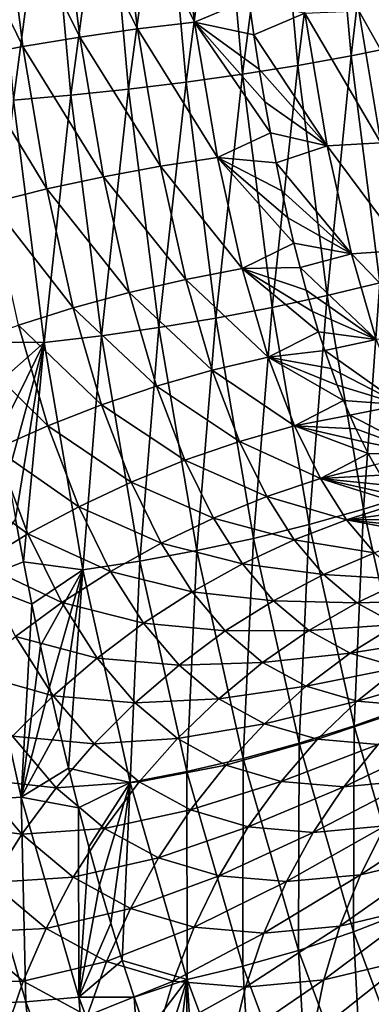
# Model space of a CAD drawing. Header units: millimetres. Extents: x -522 to 188, y -54 to 63.
# Tile 901 of 1056: x 5.36 to 7.09, y -49.92 to -45.07. Entities that reach past the tile are written whole.
import ezdxf

# ---------------------------------------------------------------- set-up
doc = ezdxf.new("R2010")
doc.units = ezdxf.units.MM
doc.header["$LTSCALE"] = 65.185185
doc.layers.add('39', color=7, linetype='CONTINUOUS')
doc.layers.add('40', color=7, linetype='CONTINUOUS')

msp = doc.modelspace()

# ---------------------------------------------------------------- linework, layer by layer
at = {"layer": '39', "linetype": 'CONTINUOUS'}
for points in [[(6.99, -45.2485, 2.3009), (7.1347, -44.0103, 2.361), (6.882, -44.0454, 2.4897), (6.99, -45.2485, 2.3009)], [(7.2414, -45.1981, 2.1746), (7.1347, -44.0103, 2.361), (6.99, -45.2485, 2.3009), (7.2414, -45.1981, 2.1746)], [(6.4553, -45.3389, 2.4794), (6.6178, -44.0782, 2.5938), (6.3447, -44.1083, 2.6724), (6.4553, -45.3389, 2.4794)], [(6.7272, -45.2956, 2.4028), (6.6178, -44.0782, 2.5938), (6.4553, -45.3389, 2.4794), (6.7272, -45.2956, 2.4028)], [(6.7272, -45.2956, 2.4028), (6.882, -44.0454, 2.4897), (6.6178, -44.0782, 2.5938), (6.7272, -45.2956, 2.4028)], [(6.99, -45.2485, 2.3009), (6.882, -44.0454, 2.4897), (6.7272, -45.2956, 2.4028), (6.99, -45.2485, 2.3009)], [(5.8941, -45.4127, 2.5537), (6.0651, -44.1355, 2.7246), (5.7815, -44.1596, 2.7501), (5.8941, -45.4127, 2.5537)], [(6.1768, -45.378, 2.5298), (6.0651, -44.1355, 2.7246), (5.8941, -45.4127, 2.5537), (6.1768, -45.378, 2.5298)], [(6.1768, -45.378, 2.5298), (6.3447, -44.1083, 2.6724), (6.0651, -44.1355, 2.7246), (6.1768, -45.378, 2.5298)], [(6.4553, -45.3389, 2.4794), (6.3447, -44.1083, 2.6724), (6.1768, -45.378, 2.5298), (6.4553, -45.3389, 2.4794)], [(5.2126, -44.1975, 2.7203), (5.3267, -45.4671, 2.5214), (5.4964, -44.1803, 2.7487), (5.2126, -44.1975, 2.7203)], [(5.4964, -44.1803, 2.7487), (5.3267, -45.4671, 2.5214), (5.6099, -45.4424, 2.5509), (5.4964, -44.1803, 2.7487)], [(5.7815, -44.1596, 2.7501), (5.4964, -44.1803, 2.7487), (5.6099, -45.4424, 2.5509), (5.7815, -44.1596, 2.7501)], [(5.8941, -45.4127, 2.5537), (5.7815, -44.1596, 2.7501), (5.6099, -45.4424, 2.5509), (5.8941, -45.4127, 2.5537)], [(6.5107, -45.1452, -3.448), (6.4851, -44.9695, -3.4029), (6.7618, -45.0383, -3.345), (6.5107, -45.1452, -3.448)], [(6.8718, -45.6915, -3.5378), (6.5107, -45.1452, -3.448), (6.7618, -45.0383, -3.345), (6.8718, -45.6915, -3.5378)], [(7.136, -45.6766, -3.4299), (6.7618, -45.0383, -3.345), (7.0266, -45.0268, -3.2381), (7.136, -45.6766, -3.4299)], [(6.8718, -45.6915, -3.5378), (6.7618, -45.0383, -3.345), (7.136, -45.6766, -3.4299), (6.8718, -45.6915, -3.5378)], [(7.3899, -45.6716, -3.2989), (7.0266, -45.0268, -3.2381), (7.2807, -45.0231, -3.1073), (7.3899, -45.6716, -3.2989)], [(7.136, -45.6766, -3.4299), (7.0266, -45.0268, -3.2381), (7.3899, -45.6716, -3.2989), (7.136, -45.6766, -3.4299)], [(6.537, -45.3135, -3.4943), (6.5107, -45.1452, -3.448), (6.8718, -45.6915, -3.5378), (6.537, -45.3135, -3.4943)], [(7.1314, -46.366, 2.0548), (7.2414, -45.1981, 2.1746), (6.99, -45.2485, 2.3009), (7.1314, -46.366, 2.0548)], [(6.8707, -46.4294, 2.1532), (6.99, -45.2485, 2.3009), (6.7272, -45.2956, 2.4028), (6.8707, -46.4294, 2.1532)], [(7.1314, -46.366, 2.0548), (6.99, -45.2485, 2.3009), (6.8707, -46.4294, 2.1532), (7.1314, -46.366, 2.0548)], [(6.6007, -46.4877, 2.2265), (6.7272, -45.2956, 2.4028), (6.4553, -45.3389, 2.4794), (6.6007, -46.4877, 2.2265)], [(6.8707, -46.4294, 2.1532), (6.7272, -45.2956, 2.4028), (6.6007, -46.4877, 2.2265), (6.8707, -46.4294, 2.1532)], [(6.3239, -46.5404, 2.274), (6.4553, -45.3389, 2.4794), (6.1768, -45.378, 2.5298), (6.3239, -46.5404, 2.274)], [(6.6007, -46.4877, 2.2265), (6.4553, -45.3389, 2.4794), (6.3239, -46.5404, 2.274), (6.6007, -46.4877, 2.2265)], [(6.5641, -45.4744, -3.5417), (6.537, -45.3135, -3.4943), (6.8718, -45.6915, -3.5378), (6.5641, -45.4744, -3.5417)], [(6.0427, -46.587, 2.2954), (6.1768, -45.378, 2.5298), (5.8941, -45.4127, 2.5537), (6.0427, -46.587, 2.2954)], [(6.3239, -46.5404, 2.274), (6.1768, -45.378, 2.5298), (6.0427, -46.587, 2.2954), (6.3239, -46.5404, 2.274)], [(5.3267, -45.4671, 2.5214), (5.4777, -46.6605, 2.259), (5.6099, -45.4424, 2.5509), (5.3267, -45.4671, 2.5214)], [(5.6099, -45.4424, 2.5509), (5.4777, -46.6605, 2.259), (5.7598, -46.6272, 2.2904), (5.6099, -45.4424, 2.5509)], [(5.8941, -45.4127, 2.5537), (5.6099, -45.4424, 2.5509), (5.7598, -46.6272, 2.2904), (5.8941, -45.4127, 2.5537)], [(6.0427, -46.587, 2.2954), (5.8941, -45.4127, 2.5537), (5.7598, -46.6272, 2.2904), (6.0427, -46.587, 2.2954)], [(5.3267, -45.4671, 2.5214), (5.1951, -46.6582, 2.2089), (5.4777, -46.6605, 2.259), (5.3267, -45.4671, 2.5214)], [(6.5918, -45.6281, -3.5902), (6.5641, -45.4744, -3.5417), (6.8718, -45.6915, -3.5378), (6.5918, -45.6281, -3.5902)], [(6.6202, -45.7746, -3.6397), (6.5918, -45.6281, -3.5902), (6.8718, -45.6915, -3.5378), (6.6202, -45.7746, -3.6397)], [(6.9905, -46.2242, -3.7438), (6.6202, -45.7746, -3.6397), (6.8718, -45.6915, -3.5378), (6.9905, -46.2242, -3.7438)], [(7.2539, -46.2055, -3.6344), (6.8718, -45.6915, -3.5378), (7.136, -45.6766, -3.4299), (7.2539, -46.2055, -3.6344)], [(6.9905, -46.2242, -3.7438), (6.8718, -45.6915, -3.5378), (7.2539, -46.2055, -3.6344), (6.9905, -46.2242, -3.7438)], [(6.649, -45.914, -3.6899), (6.6202, -45.7746, -3.6397), (6.9905, -46.2242, -3.7438), (6.649, -45.914, -3.6899)], [(6.6783, -46.0463, -3.7407), (6.649, -45.914, -3.6899), (6.9905, -46.2242, -3.7438), (6.6783, -46.0463, -3.7407)], [(6.708, -46.1717, -3.7921), (6.6783, -46.0463, -3.7407), (6.9905, -46.2242, -3.7438), (6.708, -46.1717, -3.7921)], [(6.738, -46.2904, -3.8439), (6.708, -46.1717, -3.7921), (6.9905, -46.2242, -3.7438), (6.738, -46.2904, -3.8439)], [(7.1134, -46.645, -3.9543), (6.738, -46.2904, -3.8439), (6.9905, -46.2242, -3.7438), (7.1134, -46.645, -3.9543)], [(7.3755, -46.6223, -3.8427), (6.9905, -46.2242, -3.7438), (7.2539, -46.2055, -3.6344), (7.3755, -46.6223, -3.8427)], [(7.1134, -46.645, -3.9543), (6.9905, -46.2242, -3.7438), (7.3755, -46.6223, -3.8427), (7.1134, -46.645, -3.9543)], [(6.7682, -46.4024, -3.8959), (6.738, -46.2904, -3.8439), (7.1134, -46.645, -3.9543), (6.7682, -46.4024, -3.8959)], [(7.0497, -47.4823, 1.8416), (7.1314, -46.366, 2.0548), (6.8707, -46.4294, 2.1532), (7.0497, -47.4823, 1.8416)], [(7.3073, -47.4005, 1.7486), (7.1314, -46.366, 2.0548), (7.0497, -47.4823, 1.8416), (7.3073, -47.4005, 1.7486)], [(6.7987, -46.508, -3.9481), (6.7682, -46.4024, -3.8959), (7.1134, -46.645, -3.9543), (6.7987, -46.508, -3.9481)], [(6.7826, -47.5575, 1.9099), (6.8707, -46.4294, 2.1532), (6.6007, -46.4877, 2.2265), (6.7826, -47.5575, 1.9099)], [(7.0497, -47.4823, 1.8416), (6.8707, -46.4294, 2.1532), (6.7826, -47.5575, 1.9099), (7.0497, -47.4823, 1.8416)], [(6.5084, -47.6255, 1.953), (6.6007, -46.4877, 2.2265), (6.3239, -46.5404, 2.274), (6.5084, -47.6255, 1.953)], [(6.7826, -47.5575, 1.9099), (6.6007, -46.4877, 2.2265), (6.5084, -47.6255, 1.953), (6.7826, -47.5575, 1.9099)], [(6.8292, -46.6073, -4.0004), (6.7987, -46.508, -3.9481), (7.1134, -46.645, -3.9543), (6.8292, -46.6073, -4.0004)], [(6.2296, -47.6857, 1.9704), (6.3239, -46.5404, 2.274), (6.0427, -46.587, 2.2954), (6.2296, -47.6857, 1.9704)], [(6.5084, -47.6255, 1.953), (6.3239, -46.5404, 2.274), (6.2296, -47.6857, 1.9704), (6.5084, -47.6255, 1.953)], [(6.0427, -46.587, 2.2954), (5.7598, -46.6272, 2.2904), (5.9487, -47.7376, 1.9619), (6.0427, -46.587, 2.2954)], [(6.2296, -47.6857, 1.9704), (6.0427, -46.587, 2.2954), (5.9487, -47.7376, 1.9619), (6.2296, -47.6857, 1.9704)], [(6.8599, -46.7007, -4.0527), (6.8292, -46.6073, -4.0004), (7.1134, -46.645, -3.9543), (6.8599, -46.7007, -4.0527)], [(5.1951, -46.6582, 2.2089), (5.2284, -46.8799, 2.151), (5.4777, -46.6605, 2.259), (5.1951, -46.6582, 2.2089)], [(5.2284, -46.8799, 2.151), (5.2632, -47.099, 2.0905), (5.4777, -46.6605, 2.259), (5.2284, -46.8799, 2.151)], [(5.2632, -47.099, 2.0905), (5.2995, -47.3155, 2.0274), (5.4777, -46.6605, 2.259), (5.2632, -47.099, 2.0905)], [(5.2995, -47.3155, 2.0274), (5.3374, -47.5293, 1.9616), (5.4777, -46.6605, 2.259), (5.2995, -47.3155, 2.0274)], [(5.3374, -47.5293, 1.9616), (5.3768, -47.7405, 1.893), (5.4777, -46.6605, 2.259), (5.3374, -47.5293, 1.9616)], [(5.4777, -46.6605, 2.259), (5.3768, -47.7405, 1.893), (5.6682, -47.7806, 1.9277), (5.4777, -46.6605, 2.259)], [(5.4777, -46.6605, 2.259), (5.6682, -47.7806, 1.9277), (5.7598, -46.6272, 2.2904), (5.4777, -46.6605, 2.259)], [(5.7598, -46.6272, 2.2904), (5.6682, -47.7806, 1.9277), (5.9487, -47.7376, 1.9619), (5.7598, -46.6272, 2.2904)], [(7.2366, -46.968, -4.1624), (6.8599, -46.7007, -4.0527), (7.1134, -46.645, -3.9543), (7.2366, -46.968, -4.1624)], [(6.8906, -46.7882, -4.1048), (6.8599, -46.7007, -4.0527), (7.2366, -46.968, -4.1624), (6.8906, -46.7882, -4.1048)], [(6.9214, -46.8702, -4.1568), (6.8906, -46.7882, -4.1048), (7.2366, -46.968, -4.1624), (6.9214, -46.8702, -4.1568)], [(6.9521, -46.947, -4.2085), (6.9214, -46.8702, -4.1568), (7.2366, -46.968, -4.1624), (6.9521, -46.947, -4.2085)], [(6.9827, -47.0187, -4.2601), (6.9521, -46.947, -4.2085), (7.2366, -46.968, -4.1624), (6.9827, -47.0187, -4.2601)], [(7.3574, -47.2129, -4.3672), (6.9827, -47.0187, -4.2601), (7.2366, -46.968, -4.1624), (7.3574, -47.2129, -4.3672)], [(7.0132, -47.0859, -4.3115), (6.9827, -47.0187, -4.2601), (7.3574, -47.2129, -4.3672), (7.0132, -47.0859, -4.3115)], [(7.0435, -47.1487, -4.3628), (7.0132, -47.0859, -4.3115), (7.3574, -47.2129, -4.3672), (7.0435, -47.1487, -4.3628)], [(7.0736, -47.2076, -4.414), (7.0435, -47.1487, -4.3628), (7.3574, -47.2129, -4.3672), (7.0736, -47.2076, -4.414)], [(7.1036, -47.2628, -4.4653), (7.0736, -47.2076, -4.414), (7.3574, -47.2129, -4.3672), (7.1036, -47.2628, -4.4653)], [(7.2666, -48.4554, 1.4641), (7.3073, -47.4005, 1.7486), (7.0497, -47.4823, 1.8416), (7.2666, -48.4554, 1.4641)], [(7.0037, -48.5493, 1.5251), (7.0497, -47.4823, 1.8416), (6.7826, -47.5575, 1.9099), (7.0037, -48.5493, 1.5251)], [(7.2666, -48.4554, 1.4641), (7.0497, -47.4823, 1.8416), (7.0037, -48.5493, 1.5251), (7.2666, -48.4554, 1.4641)], [(6.7333, -48.6342, 1.5615), (6.7826, -47.5575, 1.9099), (6.5084, -47.6255, 1.953), (6.7333, -48.6342, 1.5615)], [(7.0037, -48.5493, 1.5251), (6.7826, -47.5575, 1.9099), (6.7333, -48.6342, 1.5615), (7.0037, -48.5493, 1.5251)], [(6.4578, -48.7094, 1.573), (6.5084, -47.6255, 1.953), (6.2296, -47.6857, 1.9704), (6.4578, -48.7094, 1.573)], [(6.7333, -48.6342, 1.5615), (6.5084, -47.6255, 1.953), (6.4578, -48.7094, 1.573), (6.7333, -48.6342, 1.5615)], [(6.2296, -47.6857, 1.9704), (5.9487, -47.7376, 1.9619), (6.1798, -48.7742, 1.5595), (6.2296, -47.6857, 1.9704)], [(6.4578, -48.7094, 1.573), (6.2296, -47.6857, 1.9704), (6.1798, -48.7742, 1.5595), (6.4578, -48.7094, 1.573)], [(5.3768, -47.7405, 1.893), (5.4178, -47.9491, 1.8217), (5.6682, -47.7806, 1.9277), (5.3768, -47.7405, 1.893)], [(5.6682, -47.7806, 1.9277), (5.9018, -48.828, 1.5211), (5.9487, -47.7376, 1.9619), (5.6682, -47.7806, 1.9277)], [(5.9487, -47.7376, 1.9619), (5.9018, -48.828, 1.5211), (6.1798, -48.7742, 1.5595), (5.9487, -47.7376, 1.9619)], [(5.4178, -47.9491, 1.8217), (5.4604, -48.1551, 1.7475), (5.6682, -47.7806, 1.9277), (5.4178, -47.9491, 1.8217)], [(5.4604, -48.1551, 1.7475), (5.5046, -48.3584, 1.6705), (5.6682, -47.7806, 1.9277), (5.4604, -48.1551, 1.7475)], [(5.5046, -48.3584, 1.6705), (5.5505, -48.5591, 1.5905), (5.6682, -47.7806, 1.9277), (5.5046, -48.3584, 1.6705)], [(5.5505, -48.5591, 1.5905), (5.5982, -48.757, 1.5076), (5.6682, -47.7806, 1.9277), (5.5505, -48.5591, 1.5905)], [(5.6682, -47.7806, 1.9277), (5.5982, -48.757, 1.5076), (5.9018, -48.828, 1.5211), (5.6682, -47.7806, 1.9277)], [(7.2667, -49.461, 1.0671), (7.2666, -48.4554, 1.4641), (7.0037, -48.5493, 1.5251), (7.2667, -49.461, 1.0671)], [(7.0015, -49.564, 1.0943), (7.0037, -48.5493, 1.5251), (6.7333, -48.6342, 1.5615), (7.0015, -49.564, 1.0943)], [(7.2667, -49.461, 1.0671), (7.0037, -48.5493, 1.5251), (7.0015, -49.564, 1.0943), (7.2667, -49.461, 1.0671)], [(6.7307, -49.6552, 1.0976), (6.7333, -48.6342, 1.5615), (6.4578, -48.7094, 1.573), (6.7307, -49.6552, 1.0976)], [(7.0015, -49.564, 1.0943), (6.7333, -48.6342, 1.5615), (6.7307, -49.6552, 1.0976), (7.0015, -49.564, 1.0943)], [(6.4578, -48.7094, 1.573), (6.1798, -48.7742, 1.5595), (6.4567, -49.7338, 1.077), (6.4578, -48.7094, 1.573)], [(6.7307, -49.6552, 1.0976), (6.4578, -48.7094, 1.573), (6.4567, -49.7338, 1.077), (6.7307, -49.6552, 1.0976)], [(5.5982, -48.757, 1.5076), (5.6475, -48.9522, 1.4216), (5.9018, -48.828, 1.5211), (5.5982, -48.757, 1.5076)], [(5.9018, -48.828, 1.5211), (6.1821, -49.799, 1.0326), (6.1798, -48.7742, 1.5595), (5.9018, -48.828, 1.5211)], [(6.1798, -48.7742, 1.5595), (6.1821, -49.799, 1.0326), (6.4567, -49.7338, 1.077), (6.1798, -48.7742, 1.5595)], [(5.6475, -48.9522, 1.4216), (5.6986, -49.1446, 1.3326), (5.9018, -48.828, 1.5211), (5.6475, -48.9522, 1.4216)], [(5.6986, -49.1446, 1.3326), (5.7515, -49.3343, 1.2404), (5.9018, -48.828, 1.5211), (5.6986, -49.1446, 1.3326)], [(5.7515, -49.3343, 1.2404), (5.8062, -49.521, 1.1451), (5.9018, -48.828, 1.5211), (5.7515, -49.3343, 1.2404)], [(5.8062, -49.521, 1.1451), (5.8627, -49.7048, 1.0466), (5.9018, -48.828, 1.5211), (5.8062, -49.521, 1.1451)], [(5.9018, -48.828, 1.5211), (5.8627, -49.7048, 1.0466), (6.1821, -49.799, 1.0326), (5.9018, -48.828, 1.5211)], [(7.3156, -50.4078, 0.5474), (7.2667, -49.461, 1.0671), (7.0015, -49.564, 1.0943), (7.3156, -50.4078, 0.5474)], [(7.051, -50.5153, 0.5398), (7.0015, -49.564, 1.0943), (6.7307, -49.6552, 1.0976), (7.051, -50.5153, 0.5398)], [(7.3156, -50.4078, 0.5474), (7.0015, -49.564, 1.0943), (7.051, -50.5153, 0.5398), (7.3156, -50.4078, 0.5474)], [(6.7307, -49.6552, 1.0976), (6.4567, -49.7338, 1.077), (6.7823, -50.6079, 0.5098), (6.7307, -49.6552, 1.0976)], [(7.051, -50.5153, 0.5398), (6.7307, -49.6552, 1.0976), (6.7823, -50.6079, 0.5098), (7.051, -50.5153, 0.5398)], [(5.8627, -49.7048, 1.0466), (5.9211, -49.8855, 0.9448), (6.1821, -49.799, 1.0326), (5.8627, -49.7048, 1.0466)], [(6.1821, -49.799, 1.0326), (6.5121, -50.6849, 0.4576), (6.4567, -49.7338, 1.077), (6.1821, -49.799, 1.0326)], [(6.4567, -49.7338, 1.077), (6.5121, -50.6849, 0.4576), (6.7823, -50.6079, 0.5098), (6.4567, -49.7338, 1.077)], [(5.9211, -49.8855, 0.9448), (5.9813, -50.0631, 0.8399), (6.1821, -49.799, 1.0326), (5.9211, -49.8855, 0.9448)], [(5.9813, -50.0631, 0.8399), (6.0434, -50.2376, 0.7316), (6.1821, -49.799, 1.0326), (5.9813, -50.0631, 0.8399)], [(6.0434, -50.2376, 0.7316), (6.1073, -50.4087, 0.6201), (6.1821, -49.799, 1.0326), (6.0434, -50.2376, 0.7316)], [(6.1073, -50.4087, 0.6201), (6.1732, -50.5764, 0.5053), (6.1821, -49.799, 1.0326), (6.1073, -50.4087, 0.6201)], [(6.1732, -50.5764, 0.5053), (6.241, -50.7406, 0.3872), (6.1821, -49.799, 1.0326), (6.1732, -50.5764, 0.5053)], [(6.1821, -49.799, 1.0326), (6.241, -50.7406, 0.3872), (6.5121, -50.6849, 0.4576), (6.1821, -49.799, 1.0326)]]:
    msp.add_3dface(points, dxfattribs=at)
at = {"layer": '40', "linetype": 'CONTINUOUS'}
for points in [[(5.5536, -44.3476, -3.3411), (5.8379, -44.3178, -3.3383), (5.937, -45.116, -3.5135), (5.5536, -44.3476, -3.3411)], [(6.121, -44.2931, -3.3088), (6.2191, -45.0827, -3.4822), (5.8379, -44.3178, -3.3383), (6.121, -44.2931, -3.3088)], [(5.8379, -44.3178, -3.3383), (6.2191, -45.0827, -3.4822), (5.937, -45.116, -3.5135), (5.8379, -44.3178, -3.3383)], [(6.121, -44.2931, -3.3088), (6.4851, -44.9695, -3.4029), (6.2191, -45.0827, -3.4822), (6.121, -44.2931, -3.3088)], [(5.373, -45.2028, -3.4972), (4.9924, -44.4213, -3.2668), (5.271, -44.3822, -3.3172), (5.373, -45.2028, -3.4972)], [(5.6541, -45.1561, -3.5185), (5.271, -44.3822, -3.3172), (5.5536, -44.3476, -3.3411), (5.6541, -45.1561, -3.5185)], [(5.373, -45.2028, -3.4972), (5.271, -44.3822, -3.3172), (5.6541, -45.1561, -3.5185), (5.373, -45.2028, -3.4972)], [(5.6541, -45.1561, -3.5185), (5.5536, -44.3476, -3.3411), (5.937, -45.116, -3.5135), (5.6541, -45.1561, -3.5185)], [(5.0962, -45.2555, -3.4496), (4.9924, -44.4213, -3.2668), (5.373, -45.2028, -3.4972), (5.0962, -45.2555, -3.4496)], [(6.4851, -44.9695, -3.4029), (6.5107, -45.1452, -3.448), (6.2191, -45.0827, -3.4822), (6.4851, -44.9695, -3.4029)], [(6.2191, -45.0827, -3.4822), (6.3313, -45.7489, -3.6788), (5.937, -45.116, -3.5135), (6.2191, -45.0827, -3.4822)], [(6.5641, -45.4744, -3.5417), (6.5918, -45.6281, -3.5902), (6.2191, -45.0827, -3.4822), (6.5641, -45.4744, -3.5417)], [(6.537, -45.3135, -3.4943), (6.5641, -45.4744, -3.5417), (6.2191, -45.0827, -3.4822), (6.537, -45.3135, -3.4943)], [(6.5107, -45.1452, -3.448), (6.537, -45.3135, -3.4943), (6.2191, -45.0827, -3.4822), (6.5107, -45.1452, -3.448)], [(6.2191, -45.0827, -3.4822), (6.5918, -45.6281, -3.5902), (6.3313, -45.7489, -3.6788), (6.2191, -45.0827, -3.4822)], [(5.7699, -45.8438, -3.7214), (5.373, -45.2028, -3.4972), (5.6541, -45.1561, -3.5185), (5.7699, -45.8438, -3.7214)], [(5.6541, -45.1561, -3.5185), (5.937, -45.116, -3.5135), (6.0508, -45.792, -3.713), (5.6541, -45.1561, -3.5185)], [(5.7699, -45.8438, -3.7214), (5.6541, -45.1561, -3.5185), (6.0508, -45.792, -3.713), (5.7699, -45.8438, -3.7214)], [(5.937, -45.116, -3.5135), (6.3313, -45.7489, -3.6788), (6.0508, -45.792, -3.713), (5.937, -45.116, -3.5135)], [(5.4911, -45.9041, -3.704), (5.0962, -45.2555, -3.4496), (5.373, -45.2028, -3.4972), (5.4911, -45.9041, -3.704)], [(5.4911, -45.9041, -3.704), (5.373, -45.2028, -3.4972), (5.7699, -45.8438, -3.7214), (5.4911, -45.9041, -3.704)], [(5.2169, -45.9721, -3.661), (5.0962, -45.2555, -3.4496), (5.4911, -45.9041, -3.704), (5.2169, -45.9721, -3.661)], [(6.5918, -45.6281, -3.5902), (6.6202, -45.7746, -3.6397), (6.3313, -45.7489, -3.6788), (6.5918, -45.6281, -3.5902)], [(6.3313, -45.7489, -3.6788), (6.4533, -46.2961, -3.8905), (6.0508, -45.792, -3.713), (6.3313, -45.7489, -3.6788)], [(6.3313, -45.7489, -3.6788), (6.708, -46.1717, -3.7921), (6.4533, -46.2961, -3.8905), (6.3313, -45.7489, -3.6788)], [(6.6783, -46.0463, -3.7407), (6.708, -46.1717, -3.7921), (6.3313, -45.7489, -3.6788), (6.6783, -46.0463, -3.7407)], [(6.649, -45.914, -3.6899), (6.6783, -46.0463, -3.7407), (6.3313, -45.7489, -3.6788), (6.649, -45.914, -3.6899)], [(6.6202, -45.7746, -3.6397), (6.649, -45.914, -3.6899), (6.3313, -45.7489, -3.6788), (6.6202, -45.7746, -3.6397)], [(5.7699, -45.8438, -3.7214), (6.0508, -45.792, -3.713), (6.1752, -46.3499, -3.9289), (5.7699, -45.8438, -3.7214)], [(6.0508, -45.792, -3.713), (6.4533, -46.2961, -3.8905), (6.1752, -46.3499, -3.9289), (6.0508, -45.792, -3.713)], [(5.8972, -46.4147, -3.9424), (5.4911, -45.9041, -3.704), (5.7699, -45.8438, -3.7214), (5.8972, -46.4147, -3.9424)], [(5.8972, -46.4147, -3.9424), (5.7699, -45.8438, -3.7214), (6.1752, -46.3499, -3.9289), (5.8972, -46.4147, -3.9424)], [(5.6217, -46.4899, -3.9309), (5.2169, -45.9721, -3.661), (5.4911, -45.9041, -3.704), (5.6217, -46.4899, -3.9309)], [(5.6217, -46.4899, -3.9309), (5.4911, -45.9041, -3.704), (5.8972, -46.4147, -3.9424), (5.6217, -46.4899, -3.9309)], [(5.3513, -46.5748, -3.8944), (5.2169, -45.9721, -3.661), (5.6217, -46.4899, -3.9309), (5.3513, -46.5748, -3.8944)], [(6.708, -46.1717, -3.7921), (6.738, -46.2904, -3.8439), (6.4533, -46.2961, -3.8905), (6.708, -46.1717, -3.7921)], [(6.4533, -46.2961, -3.8905), (6.5807, -46.7323, -4.109), (6.1752, -46.3499, -3.9289), (6.4533, -46.2961, -3.8905)], [(6.738, -46.2904, -3.8439), (6.7682, -46.4024, -3.8959), (6.4533, -46.2961, -3.8905), (6.738, -46.2904, -3.8439)], [(6.4533, -46.2961, -3.8905), (6.8292, -46.6073, -4.0004), (6.5807, -46.7323, -4.109), (6.4533, -46.2961, -3.8905)], [(6.7987, -46.508, -3.9481), (6.8292, -46.6073, -4.0004), (6.4533, -46.2961, -3.8905), (6.7987, -46.508, -3.9481)], [(6.7682, -46.4024, -3.8959), (6.7987, -46.508, -3.9481), (6.4533, -46.2961, -3.8905), (6.7682, -46.4024, -3.8959)], [(5.8972, -46.4147, -3.9424), (6.1752, -46.3499, -3.9289), (6.306, -46.7976, -4.1533), (5.8972, -46.4147, -3.9424)], [(6.1752, -46.3499, -3.9289), (6.5807, -46.7323, -4.109), (6.306, -46.7976, -4.1533), (6.1752, -46.3499, -3.9289)], [(6.0321, -46.8762, -4.1739), (5.6217, -46.4899, -3.9309), (5.8972, -46.4147, -3.9424), (6.0321, -46.8762, -4.1739)], [(6.0321, -46.8762, -4.1739), (5.8972, -46.4147, -3.9424), (6.306, -46.7976, -4.1533), (6.0321, -46.8762, -4.1739)], [(5.7612, -46.9674, -4.1706), (5.3513, -46.5748, -3.8944), (5.6217, -46.4899, -3.9309), (5.7612, -46.9674, -4.1706)], [(5.7612, -46.9674, -4.1706), (5.6217, -46.4899, -3.9309), (6.0321, -46.8762, -4.1739), (5.7612, -46.9674, -4.1706)], [(5.4961, -47.0703, -4.1434), (5.0884, -46.6687, -3.8334), (5.3513, -46.5748, -3.8944), (5.4961, -47.0703, -4.1434)], [(5.4961, -47.0703, -4.1434), (5.3513, -46.5748, -3.8944), (5.7612, -46.9674, -4.1706), (5.4961, -47.0703, -4.1434)], [(6.8292, -46.6073, -4.0004), (6.8599, -46.7007, -4.0527), (6.5807, -46.7323, -4.109), (6.8292, -46.6073, -4.0004)], [(5.2389, -47.1842, -4.0926), (5.0884, -46.6687, -3.8334), (5.4961, -47.0703, -4.1434), (5.2389, -47.1842, -4.0926)], [(6.8599, -46.7007, -4.0527), (6.8906, -46.7882, -4.1048), (6.5807, -46.7323, -4.109), (6.8599, -46.7007, -4.0527)], [(6.5807, -46.7323, -4.109), (6.71, -47.071, -4.3279), (6.306, -46.7976, -4.1533), (6.5807, -46.7323, -4.109)], [(6.5807, -46.7323, -4.109), (6.9521, -46.947, -4.2085), (6.71, -47.071, -4.3279), (6.5807, -46.7323, -4.109)], [(6.9214, -46.8702, -4.1568), (6.9521, -46.947, -4.2085), (6.5807, -46.7323, -4.109), (6.9214, -46.8702, -4.1568)], [(6.8906, -46.7882, -4.1048), (6.9214, -46.8702, -4.1568), (6.5807, -46.7323, -4.109), (6.8906, -46.7882, -4.1048)], [(6.0321, -46.8762, -4.1739), (6.306, -46.7976, -4.1533), (6.4398, -47.148, -4.3801), (6.0321, -46.8762, -4.1739)], [(6.306, -46.7976, -4.1533), (6.71, -47.071, -4.3279), (6.4398, -47.148, -4.3801), (6.306, -46.7976, -4.1533)], [(6.1711, -47.2406, -4.4102), (5.7612, -46.9674, -4.1706), (6.0321, -46.8762, -4.1739), (6.1711, -47.2406, -4.4102)], [(6.1711, -47.2406, -4.4102), (6.0321, -46.8762, -4.1739), (6.4398, -47.148, -4.3801), (6.1711, -47.2406, -4.4102)], [(6.9521, -46.947, -4.2085), (6.9827, -47.0187, -4.2601), (6.71, -47.071, -4.3279), (6.9521, -46.947, -4.2085)], [(5.9065, -47.3481, -4.4177), (5.4961, -47.0703, -4.1434), (5.7612, -46.9674, -4.1706), (5.9065, -47.3481, -4.4177)], [(5.9065, -47.3481, -4.4177), (5.7612, -46.9674, -4.1706), (6.1711, -47.2406, -4.4102), (5.9065, -47.3481, -4.4177)], [(6.9827, -47.0187, -4.2601), (7.0132, -47.0859, -4.3115), (6.71, -47.071, -4.3279), (6.9827, -47.0187, -4.2601)], [(5.6482, -47.4695, -4.4028), (5.2389, -47.1842, -4.0926), (5.4961, -47.0703, -4.1434), (5.6482, -47.4695, -4.4028)], [(5.6482, -47.4695, -4.4028), (5.4961, -47.0703, -4.1434), (5.9065, -47.3481, -4.4177), (5.6482, -47.4695, -4.4028)], [(6.71, -47.071, -4.3279), (6.8384, -47.3311, -4.5458), (6.4398, -47.148, -4.3801), (6.71, -47.071, -4.3279)], [(7.0435, -47.1487, -4.3628), (7.0736, -47.2076, -4.414), (6.71, -47.071, -4.3279), (7.0435, -47.1487, -4.3628)], [(7.0132, -47.0859, -4.3115), (7.0435, -47.1487, -4.3628), (6.71, -47.071, -4.3279), (7.0132, -47.0859, -4.3115)], [(6.71, -47.071, -4.3279), (7.0736, -47.2076, -4.414), (6.8384, -47.3311, -4.5458), (6.71, -47.071, -4.3279)], [(6.1711, -47.2406, -4.4102), (6.4398, -47.148, -4.3801), (6.5737, -47.4194, -4.6078), (6.1711, -47.2406, -4.4102)], [(6.4398, -47.148, -4.3801), (6.8384, -47.3311, -4.5458), (6.5737, -47.4194, -4.6078), (6.4398, -47.148, -4.3801)], [(5.3986, -47.6037, -4.3654), (4.9921, -47.3078, -4.0186), (5.2389, -47.1842, -4.0926), (5.3986, -47.6037, -4.3654)], [(5.3986, -47.6037, -4.3654), (5.2389, -47.1842, -4.0926), (5.6482, -47.4695, -4.4028), (5.3986, -47.6037, -4.3654)], [(6.3118, -47.5256, -4.6495), (5.9065, -47.3481, -4.4177), (6.1711, -47.2406, -4.4102), (6.3118, -47.5256, -4.6495)], [(6.3118, -47.5256, -4.6495), (6.1711, -47.2406, -4.4102), (6.5737, -47.4194, -4.6078), (6.3118, -47.5256, -4.6495)], [(7.0736, -47.2076, -4.414), (7.1036, -47.2628, -4.4653), (6.8384, -47.3311, -4.5458), (7.0736, -47.2076, -4.414)], [(7.1036, -47.2628, -4.4653), (7.1336, -47.3146, -4.5168), (6.8384, -47.3311, -4.5458), (7.1036, -47.2628, -4.4653)], [(5.1601, -47.7494, -4.306), (4.9921, -47.3078, -4.0186), (5.3986, -47.6037, -4.3654), (5.1601, -47.7494, -4.306)], [(6.8384, -47.3311, -4.5458), (6.9671, -47.5337, -4.769), (6.5737, -47.4194, -4.6078), (6.8384, -47.3311, -4.5458)], [(7.1336, -47.3146, -4.5168), (7.1636, -47.3633, -4.5687), (6.8384, -47.3311, -4.5458), (7.1336, -47.3146, -4.5168)], [(7.1937, -47.4093, -4.6212), (7.2242, -47.4528, -4.6744), (6.8384, -47.3311, -4.5458), (7.1937, -47.4093, -4.6212)], [(7.1636, -47.3633, -4.5687), (7.1937, -47.4093, -4.6212), (6.8384, -47.3311, -4.5458), (7.1636, -47.3633, -4.5687)], [(6.8384, -47.3311, -4.5458), (7.2242, -47.4528, -4.6744), (6.9671, -47.5337, -4.769), (6.8384, -47.3311, -4.5458)], [(6.0548, -47.6488, -4.6705), (5.6482, -47.4695, -4.4028), (5.9065, -47.3481, -4.4177), (6.0548, -47.6488, -4.6705)], [(6.0548, -47.6488, -4.6705), (5.9065, -47.3481, -4.4177), (6.3118, -47.5256, -4.6495), (6.0548, -47.6488, -4.6705)], [(6.3118, -47.5256, -4.6495), (6.5737, -47.4194, -4.6078), (6.709, -47.6322, -4.8421), (6.3118, -47.5256, -4.6495)], [(6.5737, -47.4194, -4.6078), (6.9671, -47.5337, -4.769), (6.709, -47.6322, -4.8421), (6.5737, -47.4194, -4.6078)], [(5.8052, -47.788, -4.6707), (5.3986, -47.6037, -4.3654), (5.6482, -47.4695, -4.4028), (5.8052, -47.788, -4.6707)], [(5.8052, -47.788, -4.6707), (5.6482, -47.4695, -4.4028), (6.0548, -47.6488, -4.6705), (5.8052, -47.788, -4.6707)], [(7.2242, -47.4528, -4.6744), (7.255, -47.494, -4.7285), (6.9671, -47.5337, -4.769), (7.2242, -47.4528, -4.6744)], [(5.3768, -47.7405, 1.893), (5.3374, -47.5293, 1.9616), (5.1277, -47.8381, 1.7867), (5.3768, -47.7405, 1.893)], [(6.4549, -47.7507, -4.8973), (6.0548, -47.6488, -4.6705), (6.3118, -47.5256, -4.6495), (6.4549, -47.7507, -4.8973)], [(6.4549, -47.7507, -4.8973), (6.3118, -47.5256, -4.6495), (6.709, -47.6322, -4.8421), (6.4549, -47.7507, -4.8973)], [(6.9671, -47.5337, -4.769), (7.1039, -47.6964, -5.0099), (6.709, -47.6322, -4.8421), (6.9671, -47.5337, -4.769)], [(7.255, -47.494, -4.7285), (7.2864, -47.5332, -4.7839), (6.9671, -47.5337, -4.769), (7.255, -47.494, -4.7285)], [(7.2864, -47.5332, -4.7839), (7.3185, -47.5704, -4.8408), (6.9671, -47.5337, -4.769), (7.2864, -47.5332, -4.7839)], [(7.3185, -47.5704, -4.8408), (7.3517, -47.6058, -4.8993), (6.9671, -47.5337, -4.769), (7.3185, -47.5704, -4.8408)], [(6.9671, -47.5337, -4.769), (7.3517, -47.6058, -4.8993), (7.1039, -47.6964, -5.0099), (6.9671, -47.5337, -4.769)], [(5.5652, -47.9418, -4.6501), (5.1601, -47.7494, -4.306), (5.3986, -47.6037, -4.3654), (5.5652, -47.9418, -4.6501)], [(5.5652, -47.9418, -4.6501), (5.3986, -47.6037, -4.3654), (5.8052, -47.788, -4.6707), (5.5652, -47.9418, -4.6501)], [(6.4549, -47.7507, -4.8973), (6.709, -47.6322, -4.8421), (6.8531, -47.8036, -5.0952), (6.4549, -47.7507, -4.8973)], [(6.709, -47.6322, -4.8421), (7.1039, -47.6964, -5.0099), (6.8531, -47.8036, -5.0952), (6.709, -47.6322, -4.8421)], [(6.2071, -47.8882, -4.9339), (5.8052, -47.788, -4.6707), (6.0548, -47.6488, -4.6705), (6.2071, -47.8882, -4.9339)], [(6.2071, -47.8882, -4.9339), (6.0548, -47.6488, -4.6705), (6.4549, -47.7507, -4.8973), (6.2071, -47.8882, -4.9339)], [(7.1039, -47.6964, -5.0099), (7.2604, -47.8288, -5.2848), (6.8531, -47.8036, -5.0952), (7.1039, -47.6964, -5.0099)], [(5.4178, -47.9491, 1.8217), (5.3768, -47.7405, 1.893), (5.1277, -47.8381, 1.7867), (5.4178, -47.9491, 1.8217)], [(5.3371, -48.1088, -4.6088), (5.1601, -47.7494, -4.306), (5.5652, -47.9418, -4.6501), (5.3371, -48.1088, -4.6088)], [(6.6077, -47.9324, -5.165), (6.2071, -47.8882, -4.9339), (6.4549, -47.7507, -4.8973), (6.6077, -47.9324, -5.165)], [(6.6077, -47.9324, -5.165), (6.4549, -47.7507, -4.8973), (6.8531, -47.8036, -5.0952), (6.6077, -47.9324, -5.165)], [(5.9678, -48.0434, -4.9516), (5.5652, -47.9418, -4.6501), (5.8052, -47.788, -4.6707), (5.9678, -48.0434, -4.9516)], [(5.9678, -48.0434, -4.9516), (5.8052, -47.788, -4.6707), (6.2071, -47.8882, -4.9339), (5.9678, -48.0434, -4.9516)], [(6.6077, -47.9324, -5.165), (6.8531, -47.8036, -5.0952), (7.0172, -47.9424, -5.3827), (6.6077, -47.9324, -5.165)], [(6.8531, -47.8036, -5.0952), (7.2604, -47.8288, -5.2848), (7.0172, -47.9424, -5.3827), (6.8531, -47.8036, -5.0952)], [(5.3645, -48.8999, 1.3745), (5.1277, -47.8381, 1.7867), (5.1012, -48.9186, 1.2651), (5.3645, -48.8999, 1.3745)], [(5.3645, -48.8999, 1.3745), (5.4178, -47.9491, 1.8217), (5.1277, -47.8381, 1.7867), (5.3645, -48.8999, 1.3745)], [(7.2604, -47.8288, -5.2848), (7.4482, -47.9312, -5.6083), (7.0172, -47.9424, -5.3827), (7.2604, -47.8288, -5.2848)], [(6.37, -48.0817, -5.2185), (5.9678, -48.0434, -4.9516), (6.2071, -47.8882, -4.9339), (6.37, -48.0817, -5.2185)], [(6.37, -48.0817, -5.2185), (6.2071, -47.8882, -4.9339), (6.6077, -47.9324, -5.165), (6.37, -48.0817, -5.2185)], [(5.7391, -48.2149, -4.9504), (5.3371, -48.1088, -4.6088), (5.5652, -47.9418, -4.6501), (5.7391, -48.2149, -4.9504)], [(5.4604, -48.1551, 1.7475), (5.4178, -47.9491, 1.8217), (5.3645, -48.8999, 1.3745), (5.4604, -48.1551, 1.7475)], [(5.7391, -48.2149, -4.9504), (5.5652, -47.9418, -4.6501), (5.9678, -48.0434, -4.9516), (5.7391, -48.2149, -4.9504)], [(6.7809, -48.0789, -5.4675), (6.37, -48.0817, -5.2185), (6.6077, -47.9324, -5.165), (6.7809, -48.0789, -5.4675)], [(6.7809, -48.0789, -5.4675), (6.6077, -47.9324, -5.165), (7.0172, -47.9424, -5.3827), (6.7809, -48.0789, -5.4675)], [(6.7809, -48.0789, -5.4675), (7.0172, -47.9424, -5.3827), (7.2123, -48.049, -5.7185), (6.7809, -48.0789, -5.4675)], [(7.0172, -47.9424, -5.3827), (7.4482, -47.9312, -5.6083), (7.2123, -48.049, -5.7185), (7.0172, -47.9424, -5.3827)], [(6.1421, -48.2501, -5.2554), (5.7391, -48.2149, -4.9504), (5.9678, -48.0434, -4.9516), (6.1421, -48.2501, -5.2554)], [(6.1421, -48.2501, -5.2554), (5.9678, -48.0434, -4.9516), (6.37, -48.0817, -5.2185), (6.1421, -48.2501, -5.2554)], [(6.9848, -48.1904, -5.8181), (6.7809, -48.0789, -5.4675), (7.2123, -48.049, -5.7185), (6.9848, -48.1904, -5.8181)], [(6.9848, -48.1904, -5.8181), (7.2123, -48.049, -5.7185), (7.4456, -48.1177, -6.1126), (6.9848, -48.1904, -5.8181)], [(5.5233, -48.4011, -4.9301), (5.1228, -48.2876, -4.5473), (5.3371, -48.1088, -4.6088), (5.5233, -48.4011, -4.9301)], [(5.5233, -48.4011, -4.9301), (5.3371, -48.1088, -4.6088), (5.7391, -48.2149, -4.9504), (5.5233, -48.4011, -4.9301)], [(6.5536, -48.237, -5.5384), (6.1421, -48.2501, -5.2554), (6.37, -48.0817, -5.2185), (6.5536, -48.237, -5.5384)], [(6.5536, -48.237, -5.5384), (6.37, -48.0817, -5.2185), (6.7809, -48.0789, -5.4675), (6.5536, -48.237, -5.5384)], [(6.9848, -48.1904, -5.8181), (6.5536, -48.237, -5.5384), (6.7809, -48.0789, -5.4675), (6.9848, -48.1904, -5.8181)], [(7.2261, -48.2614, -6.2259), (6.9848, -48.1904, -5.8181), (7.4456, -48.1177, -6.1126), (7.2261, -48.2614, -6.2259)], [(5.5046, -48.3584, 1.6705), (5.4604, -48.1551, 1.7475), (5.3645, -48.8999, 1.3745), (5.5046, -48.3584, 1.6705)], [(5.9261, -48.4361, -5.2752), (5.5233, -48.4011, -4.9301), (5.7391, -48.2149, -4.9504), (5.9261, -48.4361, -5.2752)], [(5.9261, -48.4361, -5.2752), (5.7391, -48.2149, -4.9504), (6.1421, -48.2501, -5.2554), (5.9261, -48.4361, -5.2752)], [(6.7677, -48.3541, -5.906), (6.5536, -48.237, -5.5384), (6.9848, -48.1904, -5.8181), (6.7677, -48.3541, -5.906)], [(7.2261, -48.2614, -6.2259), (6.7677, -48.3541, -5.906), (6.9848, -48.1904, -5.8181), (7.2261, -48.2614, -6.2259)], [(6.3375, -48.4153, -5.5949), (5.9261, -48.4361, -5.2752), (6.1421, -48.2501, -5.2554), (6.3375, -48.4153, -5.5949)], [(6.3375, -48.4153, -5.5949), (6.1421, -48.2501, -5.2554), (6.5536, -48.237, -5.5384), (6.3375, -48.4153, -5.5949)], [(6.7677, -48.3541, -5.906), (6.3375, -48.4153, -5.5949), (6.5536, -48.237, -5.5384), (6.7677, -48.3541, -5.906)], [(7.0184, -48.4279, -6.3298), (6.7677, -48.3541, -5.906), (7.2261, -48.2614, -6.2259), (7.0184, -48.4279, -6.3298)], [(7.5073, -48.2854, -6.6956), (7.0184, -48.4279, -6.3298), (7.2261, -48.2614, -6.2259), (7.5073, -48.2854, -6.6956)], [(5.3222, -48.6003, -4.891), (5.1228, -48.2876, -4.5473), (5.5233, -48.4011, -4.9301), (5.3222, -48.6003, -4.891)], [(7.3078, -48.4524, -6.8137), (7.0184, -48.4279, -6.3298), (7.5073, -48.2854, -6.6956), (7.3078, -48.4524, -6.8137)], [(5.5505, -48.5591, 1.5905), (5.5046, -48.3584, 1.6705), (5.3645, -48.8999, 1.3745), (5.5505, -48.5591, 1.5905)], [(6.563, -48.5386, -5.9817), (6.3375, -48.4153, -5.5949), (6.7677, -48.3541, -5.906), (6.563, -48.5386, -5.9817)], [(7.0184, -48.4279, -6.3298), (6.563, -48.5386, -5.9817), (6.7677, -48.3541, -5.906), (7.0184, -48.4279, -6.3298)], [(5.7239, -48.6381, -5.2778), (5.3222, -48.6003, -4.891), (5.5233, -48.4011, -4.9301), (5.7239, -48.6381, -5.2778)], [(5.7239, -48.6381, -5.2778), (5.5233, -48.4011, -4.9301), (5.9261, -48.4361, -5.2752), (5.7239, -48.6381, -5.2778)], [(6.1345, -48.6121, -5.6364), (5.7239, -48.6381, -5.2778), (5.9261, -48.4361, -5.2752), (6.1345, -48.6121, -5.6364)], [(6.1345, -48.6121, -5.6364), (5.9261, -48.4361, -5.2752), (6.3375, -48.4153, -5.5949), (6.1345, -48.6121, -5.6364)], [(6.563, -48.5386, -5.9817), (6.1345, -48.6121, -5.6364), (6.3375, -48.4153, -5.5949), (6.563, -48.5386, -5.9817)], [(6.8241, -48.6155, -6.4232), (6.563, -48.5386, -5.9817), (7.0184, -48.4279, -6.3298), (6.8241, -48.6155, -6.4232)], [(7.3078, -48.4524, -6.8137), (6.8241, -48.6155, -6.4232), (7.0184, -48.4279, -6.3298), (7.3078, -48.4524, -6.8137)], [(7.1228, -48.6407, -6.9232), (6.8241, -48.6155, -6.4232), (7.3078, -48.4524, -6.8137), (7.1228, -48.6407, -6.9232)], [(6.3726, -48.7423, -6.0442), (6.1345, -48.6121, -5.6364), (6.563, -48.5386, -5.9817), (6.3726, -48.7423, -6.0442)], [(6.8241, -48.6155, -6.4232), (6.3726, -48.7423, -6.0442), (6.563, -48.5386, -5.9817), (6.8241, -48.6155, -6.4232)], [(5.5374, -48.8541, -5.2632), (5.1376, -48.8107, -4.8335), (5.3222, -48.6003, -4.891), (5.5374, -48.8541, -5.2632)], [(5.5374, -48.8541, -5.2632), (5.3222, -48.6003, -4.891), (5.7239, -48.6381, -5.2778), (5.5374, -48.8541, -5.2632)], [(5.5982, -48.757, 1.5076), (5.5505, -48.5591, 1.5905), (5.3645, -48.8999, 1.3745), (5.5982, -48.757, 1.5076)], [(5.9465, -48.8257, -5.6624), (5.5374, -48.8541, -5.2632), (5.7239, -48.6381, -5.2778), (5.9465, -48.8257, -5.6624)], [(5.9465, -48.8257, -5.6624), (5.7239, -48.6381, -5.2778), (6.1345, -48.6121, -5.6364), (5.9465, -48.8257, -5.6624)], [(6.3726, -48.7423, -6.0442), (5.9465, -48.8257, -5.6624), (6.1345, -48.6121, -5.6364), (6.3726, -48.7423, -6.0442)], [(6.6452, -48.8227, -6.5054), (6.3726, -48.7423, -6.0442), (6.8241, -48.6155, -6.4232), (6.6452, -48.8227, -6.5054)], [(7.1228, -48.6407, -6.9232), (6.6452, -48.8227, -6.5054), (6.8241, -48.6155, -6.4232), (7.1228, -48.6407, -6.9232)], [(6.9541, -48.8487, -7.023), (6.6452, -48.8227, -6.5054), (7.1228, -48.6407, -6.9232), (6.9541, -48.8487, -7.023)], [(7.298, -48.8174, -7.5978), (6.9541, -48.8487, -7.023), (7.4579, -48.6104, -7.4826), (7.298, -48.8174, -7.5978)], [(7.4579, -48.6104, -7.4826), (6.9541, -48.8487, -7.023), (7.1228, -48.6407, -6.9232), (7.4579, -48.6104, -7.4826)], [(6.1982, -48.9633, -6.0931), (5.9465, -48.8257, -5.6624), (6.3726, -48.7423, -6.0442), (6.1982, -48.9633, -6.0931)], [(6.6452, -48.8227, -6.5054), (6.1982, -48.9633, -6.0931), (6.3726, -48.7423, -6.0442), (6.6452, -48.8227, -6.5054)], [(5.6475, -48.9522, 1.4216), (5.5982, -48.757, 1.5076), (5.3645, -48.8999, 1.3745), (5.6475, -48.9522, 1.4216)], [(5.3682, -49.0823, -5.2314), (4.9713, -49.0305, -4.758), (5.1376, -48.8107, -4.8335), (5.3682, -49.0823, -5.2314)], [(5.3682, -49.0823, -5.2314), (5.1376, -48.8107, -4.8335), (5.5374, -48.8541, -5.2632), (5.3682, -49.0823, -5.2314)], [(5.7751, -49.0541, -5.6729), (5.5374, -48.8541, -5.2632), (5.9465, -48.8257, -5.6624), (5.7751, -49.0541, -5.6729)], [(6.1982, -48.9633, -6.0931), (5.7751, -49.0541, -5.6729), (5.9465, -48.8257, -5.6624), (6.1982, -48.9633, -6.0931)], [(6.4833, -49.0474, -6.5756), (6.1982, -48.9633, -6.0931), (6.6452, -48.8227, -6.5054), (6.4833, -49.0474, -6.5756)], [(6.9541, -48.8487, -7.023), (6.4833, -49.0474, -6.5756), (6.6452, -48.8227, -6.5054), (6.9541, -48.8487, -7.023)], [(7.1566, -49.042, -7.7037), (6.8031, -49.0743, -7.1123), (7.298, -48.8174, -7.5978), (7.1566, -49.042, -7.7037)], [(7.298, -48.8174, -7.5978), (6.8031, -49.0743, -7.1123), (6.9541, -48.8487, -7.023), (7.298, -48.8174, -7.5978)], [(5.7751, -49.0541, -5.6729), (5.3682, -49.0823, -5.2314), (5.5374, -48.8541, -5.2632), (5.7751, -49.0541, -5.6729)], [(6.8031, -49.0743, -7.1123), (6.4833, -49.0474, -6.5756), (6.9541, -48.8487, -7.023), (6.8031, -49.0743, -7.1123)], [(5.3873, -49.9091, 0.7664), (5.3645, -48.8999, 1.3745), (5.1012, -48.9186, 1.2651), (5.3873, -49.9091, 0.7664)], [(5.3873, -49.9091, 0.7664), (5.1012, -48.9186, 1.2651), (5.1342, -49.9169, 0.6339), (5.3873, -49.9091, 0.7664)], [(5.6494, -49.8864, 0.8779), (5.6475, -48.9522, 1.4216), (5.3645, -48.8999, 1.3745), (5.6494, -49.8864, 0.8779)], [(5.6494, -49.8864, 0.8779), (5.3645, -48.8999, 1.3745), (5.3873, -49.9091, 0.7664), (5.6494, -49.8864, 0.8779)], [(5.6986, -49.1446, 1.3326), (5.6475, -48.9522, 1.4216), (5.6494, -49.8864, 0.8779), (5.6986, -49.1446, 1.3326)], [(6.0413, -49.1996, -6.128), (5.7751, -49.0541, -5.6729), (6.1982, -48.9633, -6.0931), (6.0413, -49.1996, -6.128)], [(6.4833, -49.0474, -6.5756), (6.0413, -49.1996, -6.128), (6.1982, -48.9633, -6.0931), (6.4833, -49.0474, -6.5756)], [(7.4295, -49.1875, -8.4598), (7.035, -49.2823, -7.7994), (7.5422, -48.9494, -8.3489), (7.4295, -49.1875, -8.4598)], [(7.5422, -48.9494, -8.3489), (7.035, -49.2823, -7.7994), (7.1566, -49.042, -7.7037), (7.5422, -48.9494, -8.3489)], [(5.218, -49.3205, -5.1829), (4.9713, -49.0305, -4.758), (5.3682, -49.0823, -5.2314), (5.218, -49.3205, -5.1829)], [(5.6218, -49.2953, -5.6676), (5.218, -49.3205, -5.1829), (5.3682, -49.0823, -5.2314), (5.6218, -49.2953, -5.6676)], [(5.6218, -49.2953, -5.6676), (5.3682, -49.0823, -5.2314), (5.7751, -49.0541, -5.6729), (5.6218, -49.2953, -5.6676)], [(6.0413, -49.1996, -6.128), (5.6218, -49.2953, -5.6676), (5.7751, -49.0541, -5.6729), (6.0413, -49.1996, -6.128)], [(6.3397, -49.2877, -6.6332), (6.0413, -49.1996, -6.128), (6.4833, -49.0474, -6.5756), (6.3397, -49.2877, -6.6332)], [(6.8031, -49.0743, -7.1123), (6.3397, -49.2877, -6.6332), (6.4833, -49.0474, -6.5756), (6.8031, -49.0743, -7.1123)], [(6.6713, -49.3156, -7.1902), (6.3397, -49.2877, -6.6332), (6.8031, -49.0743, -7.1123), (6.6713, -49.3156, -7.1902)], [(7.035, -49.2823, -7.7994), (6.6713, -49.3156, -7.1902), (7.1566, -49.042, -7.7037), (7.035, -49.2823, -7.7994)], [(7.1566, -49.042, -7.7037), (6.6713, -49.3156, -7.1902), (6.8031, -49.0743, -7.1123), (7.1566, -49.042, -7.7037)], [(5.7515, -49.3343, 1.2404), (5.6986, -49.1446, 1.3326), (5.6494, -49.8864, 0.8779), (5.7515, -49.3343, 1.2404)], [(5.9034, -49.4491, -6.1485), (5.6218, -49.2953, -5.6676), (6.0413, -49.1996, -6.128), (5.9034, -49.4491, -6.1485)], [(6.3397, -49.2877, -6.6332), (5.9034, -49.4491, -6.1485), (6.0413, -49.1996, -6.128), (6.3397, -49.2877, -6.6332)], [(7.3382, -49.4389, -8.5603), (6.9343, -49.536, -7.8839), (7.4295, -49.1875, -8.4598), (7.3382, -49.4389, -8.5603)], [(7.4295, -49.1875, -8.4598), (6.9343, -49.536, -7.8839), (7.035, -49.2823, -7.7994), (7.4295, -49.1875, -8.4598)], [(7.035, -49.2823, -7.7994), (6.5598, -49.5704, -7.256), (6.6713, -49.3156, -7.1902), (7.035, -49.2823, -7.7994)], [(6.9343, -49.536, -7.8839), (6.5598, -49.5704, -7.256), (7.035, -49.2823, -7.7994), (6.9343, -49.536, -7.8839)], [(5.4882, -49.547, -5.6467), (5.088, -49.5666, -5.118), (5.218, -49.3205, -5.1829), (5.4882, -49.547, -5.6467)], [(5.4882, -49.547, -5.6467), (5.218, -49.3205, -5.1829), (5.6218, -49.2953, -5.6676), (5.4882, -49.547, -5.6467)], [(5.9034, -49.4491, -6.1485), (5.4882, -49.547, -5.6467), (5.6218, -49.2953, -5.6676), (5.9034, -49.4491, -6.1485)], [(6.2159, -49.5414, -6.6775), (5.9034, -49.4491, -6.1485), (6.3397, -49.2877, -6.6332), (6.2159, -49.5414, -6.6775)], [(6.6713, -49.3156, -7.1902), (6.2159, -49.5414, -6.6775), (6.3397, -49.2877, -6.6332), (6.6713, -49.3156, -7.1902)], [(6.5598, -49.5704, -7.256), (6.2159, -49.5414, -6.6775), (6.6713, -49.3156, -7.1902), (6.5598, -49.5704, -7.256)], [(5.8062, -49.521, 1.1451), (5.7515, -49.3343, 1.2404), (5.6494, -49.8864, 0.8779), (5.8062, -49.521, 1.1451)], [(5.7858, -49.7095, -6.1543), (5.4882, -49.547, -5.6467), (5.9034, -49.4491, -6.1485), (5.7858, -49.7095, -6.1543)], [(6.2159, -49.5414, -6.6775), (5.7858, -49.7095, -6.1543), (5.9034, -49.4491, -6.1485), (6.2159, -49.5414, -6.6775)], [(7.2691, -49.7014, -8.6496), (6.8554, -49.8009, -7.9565), (7.3382, -49.4389, -8.5603), (7.2691, -49.7014, -8.6496)], [(7.3382, -49.4389, -8.5603), (6.8554, -49.8009, -7.9565), (6.9343, -49.536, -7.8839), (7.3382, -49.4389, -8.5603)], [(5.8627, -49.7048, 1.0466), (5.8062, -49.521, 1.1451), (5.6494, -49.8864, 0.8779), (5.8627, -49.7048, 1.0466)], [(5.3754, -49.8071, -5.6103), (4.9795, -49.8183, -5.0373), (5.088, -49.5666, -5.118), (5.3754, -49.8071, -5.6103)], [(5.3754, -49.8071, -5.6103), (5.088, -49.5666, -5.118), (5.4882, -49.547, -5.6467), (5.3754, -49.8071, -5.6103)], [(5.7858, -49.7095, -6.1543), (5.3754, -49.8071, -5.6103), (5.4882, -49.547, -5.6467), (5.7858, -49.7095, -6.1543)], [(6.1129, -49.8062, -6.7083), (5.7858, -49.7095, -6.1543), (6.2159, -49.5414, -6.6775), (6.1129, -49.8062, -6.7083)], [(6.5598, -49.5704, -7.256), (6.1129, -49.8062, -6.7083), (6.2159, -49.5414, -6.6775), (6.5598, -49.5704, -7.256)], [(6.4697, -49.8363, -7.3092), (6.1129, -49.8062, -6.7083), (6.5598, -49.5704, -7.256), (6.4697, -49.8363, -7.3092)], [(6.8554, -49.8009, -7.9565), (6.4697, -49.8363, -7.3092), (6.9343, -49.536, -7.8839), (6.8554, -49.8009, -7.9565)], [(6.9343, -49.536, -7.8839), (6.4697, -49.8363, -7.3092), (6.5598, -49.5704, -7.256), (6.9343, -49.536, -7.8839)], [(5.6895, -49.9784, -6.1456), (5.3754, -49.8071, -5.6103), (5.7858, -49.7095, -6.1543), (5.6895, -49.9784, -6.1456)], [(5.9211, -49.8855, 0.9448), (5.8627, -49.7048, 1.0466), (5.6494, -49.8864, 0.8779), (5.9211, -49.8855, 0.9448)], [(6.1129, -49.8062, -6.7083), (5.6895, -49.9784, -6.1456), (5.7858, -49.7095, -6.1543), (6.1129, -49.8062, -6.7083)], [(7.2228, -49.9727, -8.7269), (6.799, -50.0746, -8.0166), (7.2691, -49.7014, -8.6496), (7.2228, -49.9727, -8.7269)], [(7.2691, -49.7014, -8.6496), (6.799, -50.0746, -8.0166), (6.8554, -49.8009, -7.9565), (7.2691, -49.7014, -8.6496)], [(5.2844, -50.073, -5.5587), (4.9795, -49.8183, -5.0373), (5.3754, -49.8071, -5.6103), (5.2844, -50.073, -5.5587)], [(5.6895, -49.9784, -6.1456), (5.2844, -50.073, -5.5587), (5.3754, -49.8071, -5.6103), (5.6895, -49.9784, -6.1456)], [(6.0316, -50.0797, -6.7253), (5.6895, -49.9784, -6.1456), (6.1129, -49.8062, -6.7083), (6.0316, -50.0797, -6.7253)], [(6.4697, -49.8363, -7.3092), (6.0316, -50.0797, -6.7253), (6.1129, -49.8062, -6.7083), (6.4697, -49.8363, -7.3092)], [(6.799, -50.0746, -8.0166), (6.4017, -50.111, -7.3492), (6.8554, -49.8009, -7.9565), (6.799, -50.0746, -8.0166)], [(6.8554, -49.8009, -7.9565), (6.4017, -50.111, -7.3492), (6.4697, -49.8363, -7.3092), (6.8554, -49.8009, -7.9565)], [(6.4017, -50.111, -7.3492), (6.0316, -50.0797, -6.7253), (6.4697, -49.8363, -7.3092), (6.4017, -50.111, -7.3492)], [(5.4726, -50.824, 0.0439), (5.3873, -49.9091, 0.7664), (5.1342, -49.9169, 0.6339), (5.4726, -50.824, 0.0439)], [(5.725, -50.8147, 0.1776), (5.6494, -49.8864, 0.8779), (5.3873, -49.9091, 0.7664), (5.725, -50.8147, 0.1776)], [(5.725, -50.8147, 0.1776), (5.3873, -49.9091, 0.7664), (5.4726, -50.824, 0.0439), (5.725, -50.8147, 0.1776)], [(5.9855, -50.7879, 0.2921), (5.9211, -49.8855, 0.9448), (5.6494, -49.8864, 0.8779), (5.9855, -50.7879, 0.2921)], [(5.9855, -50.7879, 0.2921), (5.6494, -49.8864, 0.8779), (5.725, -50.8147, 0.1776), (5.9855, -50.7879, 0.2921)], [(5.9813, -50.0631, 0.8399), (5.9211, -49.8855, 0.9448), (5.9855, -50.7879, 0.2921), (5.9813, -50.0631, 0.8399)], [(5.4726, -50.824, 0.0439), (5.1342, -49.9169, 0.6339), (5.2305, -50.8156, -0.1077), (5.4726, -50.824, 0.0439)]]:
    msp.add_3dface(points, dxfattribs=at)

doc.saveas('drawing.dxf')
